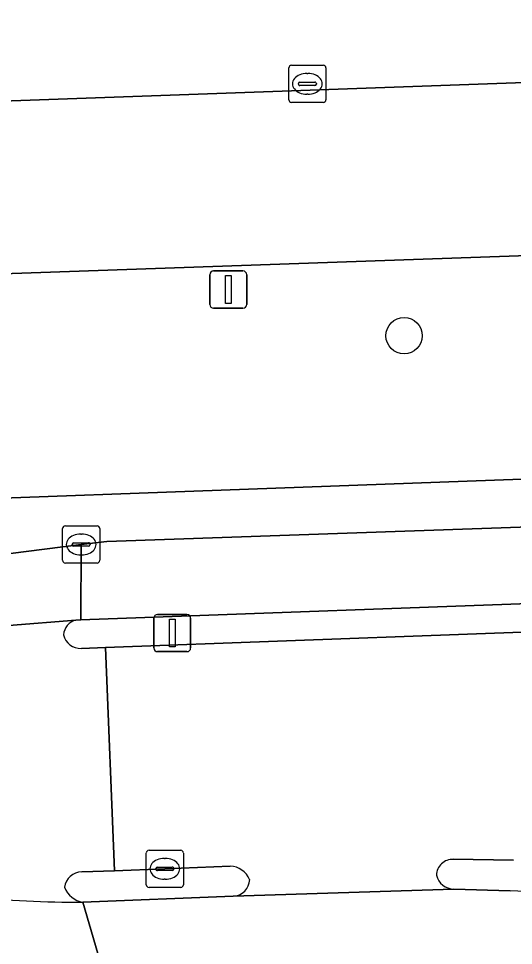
# Model space of a CAD drawing. Extents: x 160554 to 161248, y 385329 to 386506.
# Drawn here: x 161040.05 to 161053.36, y 386154.93 to 386179.85 of the extents above; entities that cross this region are included whole.
import ezdxf

# ---------------------------------------------------------------- set-up
doc = ezdxf.new("R2010")
doc.units = 0
for name, color, linetype in [('IMGEO_Boom', 7, 'Continuous'), ('IMGEO_Fietspad_gesloten', 7, 'Continuous'), ('IMGEO_Groenvoorziening', 7, 'Continuous'), ('IMGEO_Kolk', 7, 'Continuous'), ('IMGEO_Lichtmast', 7, 'Continuous'), ('IMGEO_Parkeervlak_open', 7, 'Continuous'), ('IMGEO_Rijbaan_lokaal_gesloten', 7, 'Continuous'), ('IMGEO_Rijbaan_lokaal_open', 7, 'Continuous'), ('IMGEO_Verkeerseiland_gesloten', 7, 'Continuous'), ('IMGEO_Voetpad_open', 7, 'Continuous')]:
    doc.layers.add(name, color=color, linetype=linetype)

msp = doc.modelspace()

# ---------------------------------------------------------------- linework, layer by layer
at = {"layer": 'IMGEO_Boom'}
msp.add_circle((161050.417, 386171.323), 0.489, dxfattribs=at)
at = {"layer": 'IMGEO_Fietspad_gesloten'}
for points in [[(161073.707, 386166.872), (161042.419, 386165.786), (161041.733, 386165.711), (161041.724, 386163.686), (161055.497, 386164.184), (161073.927, 386164.847), (161078.805, 386165.058)], [(161053.266, 386156.4), (161051.754, 386156.447), (161045.819, 386156.254), (161041.775, 386156.091), (161042.351, 386154.13), (161046.534, 386154.277), (161051.55, 386154.438)]]:
    msp.add_lwpolyline(points, dxfattribs=at)
msp.add_arc((161052.288, 386137.725), 18.701, 76.6736, 87.0036, dxfattribs=at)
at = {"layer": 'IMGEO_Groenvoorziening'}
for points in [[(161082.435, 386216.48), (161082.657, 386210.459), (161083.801, 386179.227), (161079.432, 386179.052), (161079.025, 386179.036), (161079.195, 386174.37), (161039.877, 386172.992), (161034.74, 386172.796), (161034.337, 386172.781), (161033.757, 386172.759), (161033.658, 386175.178), (161032.614, 386175.135), (161032.713, 386172.719), (161032.937, 386167.247)], [(161034.335, 386166.743), (161035.689, 386166.808), (161073.915, 386168.213)]]:
    msp.add_lwpolyline(points, dxfattribs=at)
at = {"layer": 'IMGEO_Kolk'}
for p, q in [((161047.39, 386178.595), (161048.242, 386178.595)), ((161047.315, 386177.669), (161047.315, 386178.521)), ((161047.803, 386178.375), (161047.828, 386178.375)), ((161048.316, 386178.521), (161048.316, 386177.669)), ((161047.574, 386178.089), (161047.574, 386178.101)), ((161047.617, 386178.138), (161048.015, 386178.138)), ((161048.058, 386178.101), (161048.058, 386178.089)), ((161048.012, 386178.052), (161047.614, 386178.052)), ((161048.242, 386177.595), (161047.39, 386177.595)), ((161047.826, 386177.815), (161047.801, 386177.815)), ((161041.232, 386165.285), (161041.232, 386166.137)), ((161041.307, 386166.211), (161042.159, 386166.211)), ((161042.233, 386166.137), (161042.233, 386165.285)), ((161041.72, 386165.991), (161041.745, 386165.991)), ((161041.491, 386165.705), (161041.491, 386165.717)), ((161041.929, 386165.668), (161041.531, 386165.668)), ((161041.534, 386165.754), (161041.932, 386165.754)), ((161041.975, 386165.717), (161041.975, 386165.705)), ((161041.743, 386165.431), (161041.718, 386165.431)), ((161042.159, 386165.211), (161041.307, 386165.211)), ((161043.482, 386156.563), (161043.482, 386157.415)), ((161043.557, 386157.489), (161044.409, 386157.489)), ((161044.483, 386157.415), (161044.483, 386156.563)), ((161043.97, 386157.269), (161043.995, 386157.269)), ((161043.741, 386156.983), (161043.741, 386156.995)), ((161044.179, 386156.946), (161043.781, 386156.946)), ((161043.784, 386157.032), (161044.182, 386157.032)), ((161044.225, 386156.995), (161044.225, 386156.983)), ((161043.993, 386156.709), (161043.968, 386156.709)), ((161044.409, 386156.489), (161043.557, 386156.489))]:
    msp.add_line(p, q, dxfattribs=at)
for points in [[(161047.39, 386178.595), (161048.242, 386178.595)], [(161047.315, 386177.669), (161047.315, 386178.521)], [(161048.316, 386178.521), (161048.316, 386177.669)], [(161048.242, 386177.595), (161047.39, 386177.595)], [(161041.232, 386165.285), (161041.232, 386166.137)], [(161041.307, 386166.211), (161042.159, 386166.211)], [(161042.233, 386166.137), (161042.233, 386165.285)], [(161042.159, 386165.211), (161041.307, 386165.211)], [(161043.482, 386156.563), (161043.482, 386157.415)], [(161043.557, 386157.489), (161044.409, 386157.489)], [(161044.483, 386157.415), (161044.483, 386156.563)], [(161044.409, 386156.489), (161043.557, 386156.489)]]:
    msp.add_lwpolyline(points, dxfattribs=at)
for centre, radius, start, end in [((161047.392, 386178.519), 0.0765, 91.552, 178.448), ((161047.392, 386178.519), 0.0765, 91.552, 178.448), ((161048.24, 386178.519), 0.0765, 1.552, 88.448), ((161048.24, 386178.519), 0.0765, 1.552, 88.448), ((161047.614, 386178.098), 0.0403, 85.8775, 175.7526), ((161047.611, 386178.088), 0.0366, 178.938, 274.7102), ((161048.015, 386178.095), 0.043, 264.8664, 352.4533), ((161048.019, 386178.1), 0.0386, 1.7309, 96.639), ((161047.392, 386177.671), 0.0765, 181.552, 268.448), ((161047.392, 386177.671), 0.0765, 181.552, 268.448), ((161048.24, 386177.671), 0.0765, 271.552, 358.448), ((161048.24, 386177.671), 0.0765, 271.552, 358.448), ((161041.309, 386166.135), 0.0765, 91.552, 178.448), ((161041.309, 386166.135), 0.0765, 91.552, 178.448), ((161042.157, 386166.135), 0.0765, 1.552, 88.448), ((161042.157, 386166.135), 0.0765, 1.552, 88.448), ((161041.531, 386165.714), 0.0403, 85.8775, 175.7526), ((161041.528, 386165.704), 0.0366, 178.938, 274.7102), ((161041.932, 386165.711), 0.043, 264.8664, 352.4533), ((161041.936, 386165.716), 0.0386, 1.7309, 96.639), ((161041.309, 386165.287), 0.0765, 181.552, 268.448), ((161041.309, 386165.287), 0.0765, 181.552, 268.448), ((161042.157, 386165.287), 0.0765, 271.552, 358.448), ((161042.157, 386165.287), 0.0765, 271.552, 358.448), ((161043.559, 386157.413), 0.0765, 91.552, 178.448), ((161043.559, 386157.413), 0.0765, 91.552, 178.448), ((161044.407, 386157.413), 0.0765, 1.552, 88.448), ((161044.407, 386157.413), 0.0765, 1.552, 88.448), ((161043.781, 386156.992), 0.0403, 85.8775, 175.7526), ((161043.778, 386156.982), 0.0366, 178.938, 274.7102), ((161044.182, 386156.989), 0.043, 264.8664, 352.4533), ((161044.186, 386156.994), 0.0386, 1.7309, 96.639), ((161043.559, 386156.565), 0.0765, 181.552, 268.448), ((161043.559, 386156.565), 0.0765, 181.552, 268.448), ((161044.407, 386156.565), 0.0765, 271.552, 358.448), ((161044.407, 386156.565), 0.0765, 271.552, 358.448)]:
    msp.add_arc(centre, radius, start, end, dxfattribs=at)
for centre, major_axis, ratio, start_param, end_param in [((161047.802, 386178.095), (-0.387, 0.002), 0.722429, 4.712389, 7.853982), ((161047.827, 386178.095), (-0.39, 0.002), 0.717154, 1.570796, 4.712389), ((161041.719, 386165.711), (-0.387, 0.002), 0.722429, 4.712389, 7.853982), ((161041.744, 386165.711), (-0.39, 0.002), 0.717154, 1.570796, 4.712389), ((161043.969, 386156.989), (-0.387, 0.002), 0.722429, 4.712389, 7.853982), ((161043.994, 386156.989), (-0.39, 0.002), 0.717154, 1.570796, 4.712389)]:
    msp.add_ellipse(centre, major_axis=major_axis, ratio=ratio, start_param=start_param, end_param=end_param, dxfattribs=at)
at = {"layer": 'IMGEO_Lichtmast'}
for p, q in [((161045.194, 386172.163), (161045.194, 386172.963)), ((161045.194, 386172.963), (161045.194, 386172.163)), ((161045.294, 386173.063), (161046.084, 386173.063)), ((161046.084, 386173.063), (161045.294, 386173.063)), ((161046.184, 386172.963), (161046.184, 386172.163)), ((161046.184, 386172.163), (161046.184, 386172.963)), ((161046.084, 386172.063), (161045.294, 386172.063)), ((161045.294, 386172.063), (161046.084, 386172.063)), ((161043.686, 386162.929), (161043.686, 386163.729)), ((161043.686, 386163.729), (161043.686, 386162.929)), ((161043.786, 386163.829), (161044.576, 386163.829)), ((161044.576, 386163.829), (161043.786, 386163.829)), ((161044.676, 386163.729), (161044.676, 386162.929)), ((161044.676, 386162.929), (161044.676, 386163.729)), ((161044.576, 386162.829), (161043.786, 386162.829)), ((161043.786, 386162.829), (161044.576, 386162.829))]:
    msp.add_line(p, q, dxfattribs=at)
for points in [[(161045.614, 386172.938), (161045.764, 386172.938), (161045.764, 386172.188), (161045.614, 386172.188), (161045.614, 386172.938)], [(161044.106, 386163.704), (161044.256, 386163.704), (161044.256, 386162.954), (161044.106, 386162.954), (161044.106, 386163.704)]]:
    msp.add_lwpolyline(points, dxfattribs=at)
for centre, start, end in [((161045.294, 386172.963), 90, 180), ((161045.294, 386172.963), 90, 180), ((161046.084, 386172.963), 0, 90), ((161046.084, 386172.963), 360, 90), ((161045.294, 386172.163), 180, 270), ((161045.294, 386172.163), 180, 270), ((161046.084, 386172.163), 270, 0), ((161046.084, 386172.163), 270, 0), ((161043.786, 386163.729), 90, 180), ((161043.786, 386163.729), 90, 180), ((161044.576, 386163.729), 0, 90), ((161044.576, 386163.729), 360, 90), ((161043.786, 386162.929), 180, 270), ((161043.786, 386162.929), 180, 270), ((161044.576, 386162.929), 270, 0), ((161044.576, 386162.929), 270, 0)]:
    msp.add_arc(centre, 0.1, start, end, dxfattribs=at)
at = {"layer": 'IMGEO_Parkeervlak_open'}
msp.add_lwpolyline([(161079.025, 386179.036), (161034.582, 386177.447), (161034.74, 386172.796), (161039.877, 386172.992), (161079.195, 386174.37)], close=True, dxfattribs=at)
at = {"layer": 'IMGEO_Rijbaan_lokaal_gesloten'}
for points in [[(161037.978, 386163.384), (161041.592, 386163.675), (161041.724, 386163.686), (161041.733, 386165.711), (161035.953, 386164.971), (161034.95, 386164.835), (161033.984, 386164.687), (161028.07, 386163.578), (161026.826, 386163.42)], [(161086.014, 386164.49), (161082.881, 386164.4), (161082.858, 386164.4), (161082.834, 386164.402), (161078.822, 386164.252), (161078.737, 386164.247), (161071.981, 386164.008), (161056.992, 386163.475), (161042.39, 386162.94), (161042.63, 386156.94), (161043.983, 386156.989), (161045.742, 386157.061)], [(161051.74, 386157.245), (161053.358, 386157.225)], [(161045.819, 386156.254), (161051.754, 386156.447)], [(161042.351, 386154.13), (161041.775, 386156.091)]]:
    msp.add_lwpolyline(points, dxfattribs=at)
for centre, radius, start, end in [((161051.724, 386156.806), 0.439, 87.8646, 178.3648), ((161045.717, 386156.465), 0.596, 23.4905, 87.6229), ((161045.802, 386156.716), 0.462, 272.0654, 358.4473), ((161051.757, 386156.932), 0.485, 193.4726, 269.6861), ((161041.89, 386194.317), 38.226, 260.7771, 269.8281)]:
    msp.add_arc(centre, radius, start, end, dxfattribs=at)
at = {"layer": 'IMGEO_Rijbaan_lokaal_open'}
for points in [[(161013.521, 386199.033), (161013.608, 386197.077), (161014.186, 386181.223), (161014.276, 386179.29), (161014.373, 386176.671), (161026.282, 386177.15), (161026.501, 386172.505), (161027.11, 386172.528), (161027.043, 386175.525), (161029.466, 386175.579), (161029.555, 386172.159), (161029.684, 386168.442), (161032.299, 386168.598), (161032.158, 386172.256), (161032.157, 386172.285), (161032.028, 386175.617), (161034.226, 386175.702), (161034.337, 386172.781), (161034.74, 386172.796), (161034.582, 386177.447), (161079.025, 386179.036)], [(161041.592, 386163.675), (161037.978, 386163.384)], [(161042.39, 386162.94), (161041.738, 386162.916)], [(161041.75, 386156.906), (161042.63, 386156.94), (161042.39, 386162.94)]]:
    msp.add_lwpolyline(points, dxfattribs=at)
for centre, radius, start, end in [((161041.692, 386163.251), 0.436, 103.2126, 176.0414), ((161041.71, 386163.379), 0.464, 192.203, 273.412), ((161041.754, 386156.434), 0.472, 90.5445, 172.6612), ((161041.89, 386194.317), 38.226, 260.7771, 269.8281), ((161041.891, 386156.73), 0.65, 201.3174, 259.6967)]:
    msp.add_arc(centre, radius, start, end, dxfattribs=at)
at = {"layer": 'IMGEO_Verkeerseiland_gesloten'}
for points in [[(161078.805, 386165.058), (161073.927, 386164.847), (161055.497, 386164.184), (161041.724, 386163.686), (161041.592, 386163.675)], [(161041.738, 386162.916), (161042.39, 386162.94), (161056.992, 386163.475), (161071.981, 386164.008)], [(161053.358, 386157.225), (161051.74, 386157.245)], [(161042.63, 386156.94), (161041.75, 386156.906)], [(161045.742, 386157.061), (161043.983, 386156.989), (161042.63, 386156.94)], [(161051.754, 386156.447), (161053.266, 386156.4)], [(161041.775, 386156.091), (161045.819, 386156.254)]]:
    msp.add_lwpolyline(points, dxfattribs=at)
for centre, radius, start, end in [((161041.692, 386163.251), 0.436, 103.2126, 176.0414), ((161041.71, 386163.379), 0.464, 192.203, 273.412), ((161051.724, 386156.806), 0.439, 87.8646, 178.3648), ((161041.754, 386156.434), 0.472, 90.5445, 172.6612), ((161045.717, 386156.465), 0.596, 23.4905, 87.6229), ((161045.802, 386156.716), 0.462, 272.0654, 358.4473), ((161051.757, 386156.932), 0.485, 193.4726, 269.6861), ((161041.891, 386156.73), 0.65, 201.3174, 259.6967), ((161052.288, 386137.725), 18.701, 76.6736, 87.0036)]:
    msp.add_arc(centre, radius, start, end, dxfattribs=at)
at = {"layer": 'IMGEO_Voetpad_open'}
for points in [[(161073.915, 386168.213), (161035.689, 386166.808), (161034.335, 386166.743)], [(161026.826, 386163.42), (161028.07, 386163.578), (161027.879, 386164.768), (161033.758, 386165.865), (161033.984, 386164.687), (161034.95, 386164.835), (161035.953, 386164.971), (161041.733, 386165.711), (161042.419, 386165.786), (161073.707, 386166.872)]]:
    msp.add_lwpolyline(points, dxfattribs=at)

doc.saveas('drawing.dxf')
